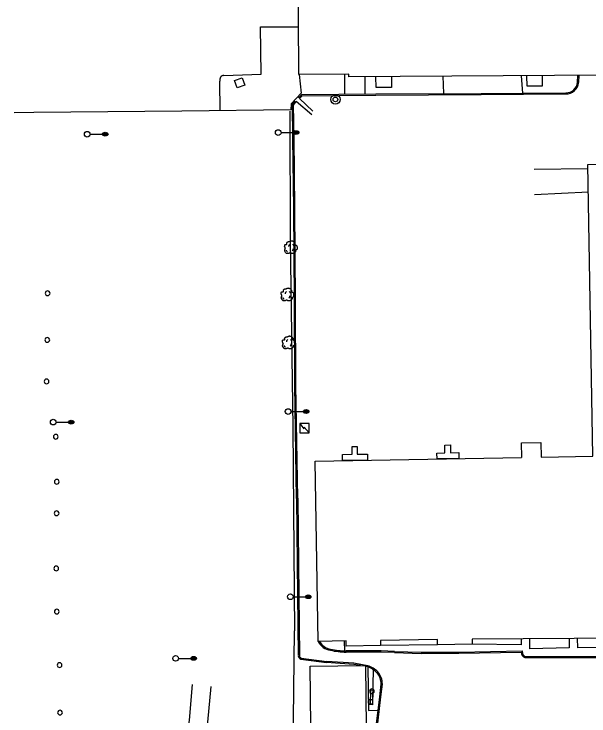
# Model space of a CAD drawing. Extents: x 2145380 to 2156929, y 139568 to 149130.
# Drawn here: x 2150242.6 to 2150546.7, y 140712.6 to 141083.8 of the extents above; entities that cross this region are included whole.
import ezdxf

# ---------------------------------------------------------------- set-up
doc = ezdxf.new("R2010")
doc.units = 0
for name, color, linetype in [('Default', 7, 'Continuous'), ('TOPO_Asphalt', 7, 'Continuous'), ('TOPO_Building', 7, 'Continuous'), ('TOPO_Concrete', 7, 'Continuous'), ('TOPO_Curb Back', 7, 'Continuous'), ('TOPO_Dirt Grav', 7, 'Continuous'), ('TOPO_DRAIN_Inlet Grate', 7, 'Continuous'), ('TOPO_Fence', 7, 'Continuous'), ('TOPO_Light Pole', 7, 'Continuous'), ('TOPO_Misc', 7, 'Continuous'), ('TOPO_Pipeline', 7, 'Continuous'), ('TOPO_San Manhole', 7, 'Continuous'), ('TOPO_Sidewalk', 7, 'Continuous'), ('TOPO_Sign', 7, 'Continuous'), ('TOPO_Tree', 7, 'Continuous'), ('TOPO_Wall Freestanding', 7, 'Continuous')]:
    doc.layers.add(name, color=color, linetype=linetype)

# ---------------------------------------------------------------- blocks, each defined once
blk = doc.blocks.new('POST')
at = {"layer": 'TOPO_Misc'}
for start, end in [(89.99996, 180.00004), (179.99996, 270.00004), (359.99996, 90.00004), (269.99996, 0.00004)]:
    blk.add_arc((-0.01, 0.03), 3.16, start, end, dxfattribs=at)
blk = doc.blocks.new('LP')
at = {"layer": 'TOPO_Light Pole'}
blk.add_line((3.81, 0), (20.32, 0), dxfattribs=at)
for points in [[(20.32, 0), (27.94, 0)], [(20.32, 0), (23.5, 0)], [(20.83, 1.27), (27.43, 1.27)], [(20.83, 1.27), (23.5, 1.27)], [(23.71, 1.27), (27.43, 1.27)], [(23.71, 0), (27.94, 0)], [(20.83, -1.27), (27.43, -1.27)], [(20.83, -1.27), (23.5, -1.27)], [(23.71, -1.27), (27.43, -1.27)]]:
    blk.add_lwpolyline(points, dxfattribs=at)
blk.add_circle((0, 0), 3.81, dxfattribs=at)
blk.add_ellipse((24.13, 0), major_axis=(3.81, 0), ratio=0.666667, dxfattribs=at)
blk = doc.blocks.new('TREE')
at = {"layer": 'TOPO_Tree'}
for points in [[(-3.5, 17.6), (-3.1, 18.3), (-2.6, 18.8), (-1.9, 19.2), (-1, 19.7), (-0.2, 20), (0.7, 20.2), (1.6, 20.5), (2.5, 20.8), (3.4, 20.8), (4.1, 20.7), (4.8, 20.5), (5.5, 20.2), (6.4, 19.9), (7.3, 19.7), (8.2, 19.2), (9.4, 18.4), (10, 17.2), (10.8, 16), (11.2, 15.3), (11.6, 14.6), (11.9, 13.9), (12.2, 13.1), (11.4, 12), (11.9, 11.2), (12, 11), (12.2, 10.9), (12.4, 10.7), (12.9, 10.4), (13.5, 10), (14, 9.7), (14.7, 9.2), (15.4, 8.7), (16.1, 8.1), (16.7, 7.5), (16.9, 6.7), (17.1, 6), (17.6, 4.4), (17.7, 2.8), (17.7, 1.2), (17.7, -0.2), (17.8, -2.2), (16.6, -3), (15.5, -3.8), (14.3, -4.6), (13.2, -5.3)], [(-14.1, -0.4), (-14.2, 0.5), (-14.4, 1.4), (-14.6, 2.3), (-14.8, 3.2), (-15.5, 4), (-15.7, 4.9), (-15.8, 5.6), (-15.7, 6.3), (-15.7, 7), (-15.6, 7.9), (-15.7, 8.8), (-15.1, 9.7), (-14.6, 10.4), (-13.8, 10.5), (-13, 10.7), (-12.2, 11), (-11.1, 10), (-10.4, 10.7), (-9.4, 11.7), (-10.3, 13.3), (-9.8, 14.4), (-9.6, 15.1), (-9.3, 15.9), (-8.8, 16.5), (-8.2, 17.3), (-7.5, 17.7), (-6.7, 18.1), (-6.1, 18.4), (-5.6, 18.6), (-5.1, 18.7), (-4.5, 18.7), (-4, 18.5), (-3.5, 18.1)], [(13.2, -5.3), (13.3, -5.8), (13.4, -6.3), (13.4, -6.7), (13.8, -8.5), (12.2, -10), (10.8, -11.5), (10, -12.3), (9.1, -12.8), (8.2, -13.1), (6, -13.8), (3.3, -13.6), (1.3, -13.1), (0.5, -12.9), (-0.1, -11.4), (-0.8, -11.5), (-2, -11.6), (-3.3, -12.8), (-4.5, -13.1), (-6.1, -13.5), (-7.8, -14), (-9.3, -13.6), (-11.4, -13.1), (-12.8, -11.4), (-14.1, -9.4), (-15.3, -7.3), (-15.6, -5.1), (-15.1, -3), (-14.9, -1.9), (-13.9, -0.8), (-13.5, 0.1)], [(-4.2, 5.1), (-4.5, 6.1), (-4.3, 7.2), (-3.8, 8.2), (-3.3, 9.3), (-2.7, 10.3), (-1.6, 11)], [(5.9, 11.2), (6.5, 10.7), (7, 10.2), (7.4, 9.5), (7.9, 8.6), (8.3, 7.6), (8.5, 6.6)], [(-11.4, -4.5), (-11.5, -5.4), (-11, -6.3), (-10.1, -7.2), (-9.3, -8), (-8.5, -8.3), (-7.7, -8.1)], [(4.8, -6.3), (5.7, -5.7), (6.3, -4.9), (6.8, -3.9), (7.4, -2.8), (7.6, -1.7), (7.5, -0.6)]]:
    blk.add_open_spline(points, degree=3, dxfattribs=at)
blk = doc.blocks.new('EXMHSS')
at = {"layer": 'Default'}
for radius in [6.3, 3.13]:
    blk.add_circle((0, 0), radius, dxfattribs=at)

msp = doc.modelspace()

# ---------------------------------------------------------------- linework, layer by layer
at = {"layer": 'TOPO_Asphalt'}
for points in [[(2150353.63, 141051.41), (2150373.32, 141052.11), (2150373, 141077.02), (2150393.15, 141077.1)], [(2150351.56, 141032.7), (2150351.53, 141048.3)]]:
    msp.add_lwpolyline(points, dxfattribs=at)
msp.add_arc((2150353.82, 141049.02), 2.4, 94.3303, 197.5678, dxfattribs=at)
at = {"layer": 'TOPO_Building'}
for points in [[(2150664.63, 141052.26), (2150419.7, 141050.55), (2150419.69, 141052.04), (2150393.32, 141051.86), (2150392.48, 141172.17), (2150417.88, 141172.35), (2150417.87, 141173.89), (2150663.63, 141175.6), (2150663.68, 141169.36), (2150670.37, 141169.41), (2150670.46, 141156.3), (2150663.91, 141156.25)], [(2150428.44, 140739.26), (2150431.55, 140462.38), (2150434.55, 140462.42), (2150434.59, 140458.78), (2150431.66, 140458.75), (2150431.84, 140442.07), (2150401.06, 140441.72), (2150400.2, 140517.41), (2150401.72, 140517.43), (2150399.23, 140738.93)]]:
    msp.add_lwpolyline(points, close=True, dxfattribs=at)
for points in [[(2150511.22, 140849.31), (2150511.09, 140856.99), (2150521.28, 140857.16), (2150521.41, 140849.49), (2150548.85, 140849.97), (2150546.16, 141004.33), (2150643.05, 141006.01)], [(2150646.7, 140754.3), (2150484.85, 140753.19), (2150484.9, 140750.49), (2150466.64, 140750.17), (2150466.59, 140753), (2150436.45, 140752.47), (2150436.5, 140749.79), (2150418.25, 140749.47), (2150418.2, 140752.24), (2150403.51, 140751.98), (2150401.85, 140847.41), (2150511.1, 140849.31)]]:
    msp.add_lwpolyline(points, dxfattribs=at)
at = {"layer": 'TOPO_Concrete'}
for points in [[(2150442.19, 141050.71), (2150442.23, 141045.05), (2150434.08, 141045), (2150434.04, 141050.65)], [(2150522.02, 141051.25), (2150522.05, 141045.74), (2150513.97, 141045.69), (2150513.94, 141051.21)], [(2150429.64, 140847.89), (2150416.4, 140847.66), (2150416.35, 140850.88), (2150421.5, 140850.97), (2150421.43, 140855.06), (2150424.11, 140855.1), (2150424.18, 140850.98), (2150429.59, 140851.07), (2150429.64, 140847.89)], [(2150477.9, 140848.73), (2150466.35, 140848.53), (2150466.3, 140851.63), (2150470.46, 140851.7), (2150470.39, 140855.87), (2150473.44, 140855.92), (2150473.51, 140851.8), (2150477.84, 140851.87), (2150477.9, 140848.73)]]:
    msp.add_lwpolyline(points, dxfattribs=at)
at = {"layer": 'TOPO_Curb Back'}
for points in [[(2150540.73, 141047.78), (2150540.91, 141051.4)], [(2150541.33, 141047.73), (2150541.51, 141051.39)], [(2150393.11, 141039.6), (2150394.83, 141041.25), (2150433.91, 141041.59), (2150489.65, 141041.84), (2150534.47, 141042.18)], [(2150393.53, 141039.17), (2150395.07, 141040.65), (2150433.91, 141040.99), (2150489.65, 141041.24), (2150534.47, 141041.58)], [(2150392.03, 140827.68), (2150391.11, 140887.52), (2150390.9, 140932.22), (2150390.61, 140980.98), (2150390.12, 141018.17), (2150389.84, 141035.84), (2150391.36, 141037.86)], [(2150392.63, 140827.69), (2150391.71, 140887.53), (2150391.5, 140932.22), (2150391.21, 140980.99), (2150390.72, 141018.17), (2150390.44, 141035.65), (2150391.84, 141037.5)], [(2150392.03, 140827.68), (2150392.41, 140793.05), (2150392.91, 140744.47)], [(2150392.63, 140827.69), (2150393.01, 140793.06), (2150393.51, 140744.35)], [(2150443.85, 140746.71), (2150436.86, 140746.95), (2150418.24, 140746.97)], [(2150443.83, 140746.11), (2150436.85, 140746.35), (2150418.24, 140746.37)], [(2150443.84, 140746.11), (2150457.89, 140745.67), (2150477.83, 140745.8), (2150510.88, 140746.36), (2150510.98, 140745.52)], [(2150443.85, 140746.71), (2150457.89, 140746.27), (2150477.82, 140746.4), (2150511.41, 140746.97), (2150511.57, 140745.64)], [(2150512.86, 140744.09), (2150526.34, 140744.08), (2150560.98, 140744.07), (2150600.46, 140744.66), (2150631.7, 140745)], [(2150394.24, 140742.61), (2150407.91, 140740.82)], [(2150394.41, 140743.19), (2150407.99, 140741.42)], [(2150429.77, 140739.14), (2150422.32, 140740.47), (2150407.97, 140741.42)], [(2150512.71, 140743.49), (2150526.34, 140743.48), (2150560.98, 140743.47), (2150600.47, 140744.06), (2150631.49, 140744.4)], [(2150425.83, 140739.23), (2150422.25, 140739.87), (2150407.93, 140740.82)], [(2150429.62, 140738.56), (2150428.44, 140738.77)], [(2150430.61, 140545.73), (2150432.25, 140545.96), (2150431.62, 140581.78), (2150431.16, 140618.98), (2150430.81, 140650.1), (2150430.27, 140677.09), (2150433.67, 140702.72), (2150436.09, 140722.75), (2150436.85, 140729.42)], [(2150430.66, 140545.13), (2150432.86, 140545.44), (2150432.22, 140581.79), (2150431.76, 140618.98), (2150431.41, 140650.11), (2150430.87, 140677.05), (2150434.26, 140702.64), (2150436.68, 140722.68), (2150437.45, 140729.39)]]:
    msp.add_lwpolyline(points, dxfattribs=at)
for centre, radius, start, end in [((2150534.51, 141048.43), 6.25, 269.6259, 353.9839), ((2150534.51, 141048.43), 6.85, 269.663, 354.1259), ((2150411.06, 140755.67), 8.41, 206.0363, 262.353), ((2150411.13, 140755.83), 7.97, 208.7706, 262.2723), ((2150418.6, 140785.41), 39.04, 257.1896, 269.4697), ((2150418.6, 140785.41), 38.44, 257.1508, 269.4661), ((2150514.17, 140746.48), 3.33, 196.7726, 244.0302), ((2150514.17, 140746.48), 2.73, 197.8113, 241.2669), ((2150395.16, 140744.68), 2.27, 187.8717, 246.0967), ((2150395.16, 140744.68), 1.67, 187.8717, 243.3425), ((2150425.38, 140726.35), 12.92, 44.6844, 70.8735), ((2150425.38, 140726.35), 13.52, 44.5888, 71.0768), ((2150427.29, 140729.24), 9.56, 1.0777, 40.409), ((2150427.29, 140729.24), 10.16, 0.8512, 40.5354)]:
    msp.add_arc(centre, radius, start, end, dxfattribs=at)
at = {"layer": 'TOPO_Dirt Grav'}
for points in [[(2150309.17, 140681.49), (2150329.11, 140683.68), (2150332.25, 140684.42), (2150333.91, 140700.1), (2150335.38, 140710.31), (2150336.91, 140729.19)], [(2150346.61, 140728.08), (2150344.47, 140703.63), (2150344.65, 140696.5)]]:
    msp.add_lwpolyline(points, dxfattribs=at)
at = {"layer": 'TOPO_DRAIN_Inlet Grate'}
msp.add_lwpolyline([(2150364.6, 141046.28), (2150360.56, 141044.75), (2150359.29, 141048.75), (2150363.22, 141050.11)], close=True, dxfattribs=at)
at = {"layer": 'TOPO_Fence'}
for points in [[(2150393.33, 141051.83), (2150394.53, 141041.99), (2150389.12, 141036.35), (2150388.97, 141033.09), (2150331.39, 141032.46), (2150253.12, 141031.82), (2150242.58, 141031.61)], [(2150388.43, 141032.51), (2150388.65, 140964.33), (2150390, 140865.13), (2150390.84, 140778.15), (2150390.97, 140757.68)], [(2150392.96, 140441.71), (2150391.67, 140532.06), (2150391.81, 140611.25), (2150390.25, 140695.34), (2150390.97, 140757.68)]]:
    msp.add_lwpolyline(points, dxfattribs=at)
at = {"layer": 'TOPO_Misc'}
for points in [[(2150398.78, 140862.32), (2150398.77, 140867.31), (2150393.78, 140867.3), (2150393.79, 140862.31), (2150398.78, 140862.32)], [(2150393.78, 140867.3), (2150395.89, 140864.44), (2150396.11, 140865.37), (2150398.78, 140862.32)]]:
    msp.add_lwpolyline(points, dxfattribs=at)
at = {"layer": 'TOPO_Pipeline'}
for p, q in [((2150417.54, 141041.45), (2150417.66, 141052.03)), ((2150428.19, 141050.61), (2150428.18, 141041.54)), ((2150469.86, 141041.75), (2150469.67, 141050.9)), ((2150511.67, 141042), (2150510.97, 141051.19))]:
    msp.add_line(p, q, dxfattribs=at)
at = {"layer": 'TOPO_Sidewalk'}
for p, q in [((2150417.25, 140752.22), (2150417.45, 140746.99)), ((2150466.64, 140750.17), (2150436.5, 140749.79))]:
    msp.add_line(p, q, dxfattribs=at)
for points in [[(2150510.79, 140753.37), (2150510.85, 140750.27), (2150484.9, 140750.49)], [(2150536.18, 140753.54), (2150536.2, 140748.64), (2150515.48, 140748.1), (2150515.48, 140753.4)], [(2150553.89, 140753.66), (2150553.95, 140748.75), (2150540.87, 140748.64), (2150540.57, 140753.57)], [(2150429.83, 140738.49), (2150430.14, 140715.38), (2150435.22, 140715.6)]]:
    msp.add_lwpolyline(points, dxfattribs=at)
at = {"layer": 'TOPO_Sign'}
msp.add_lwpolyline([(2150432.35, 140726.32), (2150432.18, 140718.53), (2150431.15, 140718.56), (2150431.32, 140726.29)], close=True, dxfattribs=at)
at = {"layer": 'TOPO_Wall Freestanding'}
for p, q in [((2150393.53, 141039.17), (2150400.72, 141032.38)), ((2150400.07, 141030.53), (2150391.84, 141037.5)), ((2150546.2, 141001.97), (2150517.67, 141001.52)), ((2150546.42, 140989.54), (2150517.84, 140988.23))]:
    msp.add_line(p, q, dxfattribs=at)
msp.add_lwpolyline([(2150430.2, 140721.44), (2150432.46, 140721.36), (2150432.72, 140736.98)], dxfattribs=at)

# ---------------------------------------------------------------- block references
at = {"layer": 'TOPO_Light Pole', "xscale": 0.39370000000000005, "yscale": 0.3937000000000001}
for p in [(2150281.3, 141020.28), (2150382.32, 141021.13), (2150387.57, 140873.6), (2150263.29, 140867.97), (2150388.76, 140775.62), (2150328.08, 140743.04)]:
    msp.add_blockref('LP', p, dxfattribs=at)
at = {"layer": 'TOPO_Misc', "xscale": 0.39370000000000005, "yscale": 0.3937000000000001}
for p in [(2150260.37, 140936.15), (2150260.19, 140911.43), (2150259.79, 140889.48), (2150264.63, 140860.26), (2150265.15, 140836.42), (2150265.13, 140819.75), (2150264.93, 140790.59), (2150265.2, 140767.77), (2150266.71, 140739.45), (2150431.9, 140725.64), (2150431.16, 140720.01), (2150266.9, 140714.34)]:
    msp.add_blockref('POST', p, dxfattribs=at)
at = {"layer": 'TOPO_San Manhole', "xscale": 0.39370000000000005, "yscale": 0.3937000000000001}
msp.add_blockref('EXMHSS', (2150412.59, 141038.67), dxfattribs=at)
at = {"layer": 'TOPO_Tree', "xscale": 0.19685000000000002, "yscale": 0.19685000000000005}
for p in [(2150388.84, 140959.84), (2150387.02, 140934.84), (2150387.71, 140909.47)]:
    msp.add_blockref('TREE', p, dxfattribs=at)

doc.saveas('drawing.dxf')
